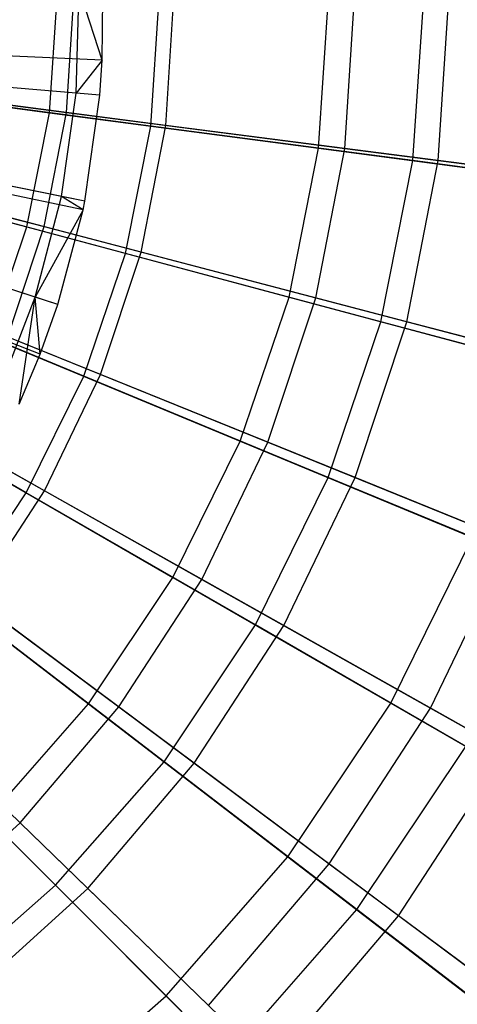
# Model space of a CAD drawing. Extents: x 0.2 to 40.1, y -6.7 to 6.7.
# Tile 498 of 516: x 38.5 to 38.9, y 2.5 to 3.4. Entities that reach past the tile are written whole.
import ezdxf

# ---------------------------------------------------------------- set-up
doc = ezdxf.new("R2010")
doc.units = 0
doc.header["$MEASUREMENT"] = 0
doc.layers.get('0').update_dxf_attribs({"color": 13, "linetype": 'CONTINUOUS'})

# ---------------------------------------------------------------- blocks, each defined once
blk = doc.blocks.new('SNOWBALL_XIV_PM3_STL')
at = {"color": 0}
for p, q in [((38.55173, 3.31699, 17.40591), (38.55438, 3.41553, 17.40591)), ((38.55173, 3.31699, 17.40591), (38.55438, 3.41553, 17.40591)), ((38.57629, 3.34811, 17.39542), (38.55438, 3.41553, 17.40591)), ((38.57629, 3.34811, 17.39542), (38.55438, 3.41553, 17.40591)), ((38.57629, 3.34811, 17.39542), (38.57685, 3.41621, 17.39542)), ((38.57629, 3.34811, 17.39542), (38.57685, 3.41621, 17.39542)), ((38.57413, 3.3151, 17.39542), (37.86993, 3.37438, 17.61196)), ((38.57413, 3.3151, 17.39542), (37.86993, 3.37438, 17.61196)), ((38.57629, 3.34811, 17.39542), (37.87037, 3.38106, 17.61196)), ((38.57629, 3.34811, 17.39542), (37.87037, 3.38106, 17.61196)), ((38.55991, 3.21496, 17.39542), (37.86705, 3.35413, 17.61196)), ((38.55991, 3.21496, 17.39542), (37.86705, 3.35413, 17.61196)), ((38.55821, 3.20671, 17.39542), (37.86671, 3.35246, 17.61196)), ((38.55821, 3.20671, 17.39542), (37.86671, 3.35246, 17.61196)), ((38.57629, 3.34811, 17.39542), (38.55173, 3.31699, 17.40591)), ((38.57629, 3.34811, 17.39542), (38.55173, 3.31699, 17.40591)), ((38.57413, 3.3151, 17.39542), (38.57629, 3.34811, 17.39542)), ((38.57413, 3.3151, 17.39542), (38.57629, 3.34811, 17.39542)), ((38.53436, 3.1171, 17.39542), (37.86189, 3.33434, 17.61196)), ((38.53436, 3.1171, 17.39542), (37.86189, 3.33434, 17.61196)), ((38.55173, 3.31699, 17.40591), (38.42613, 3.32756, 17.45998)), ((38.55173, 3.31699, 17.40591), (38.42613, 3.32756, 17.45998)), ((38.51767, 3.07003, 17.39542), (37.85851, 3.32483, 17.61196)), ((38.51767, 3.07003, 17.39542), (37.85851, 3.32483, 17.61196)), ((38.53787, 3.21939, 17.40591), (38.55173, 3.31699, 17.40591)), ((38.53787, 3.21939, 17.40591), (38.55173, 3.31699, 17.40591)), ((38.57413, 3.3151, 17.39542), (38.55173, 3.31699, 17.40591)), ((38.57413, 3.3151, 17.39542), (38.55173, 3.31699, 17.40591)), ((38.55991, 3.21496, 17.39542), (38.57413, 3.3151, 17.39542)), ((38.55991, 3.21496, 17.39542), (38.57413, 3.3151, 17.39542)), ((38.53787, 3.21939, 17.40591), (38.41429, 3.24421, 17.45998)), ((38.53787, 3.21939, 17.40591), (38.41429, 3.24421, 17.45998)), ((38.51297, 3.12401, 17.40591), (38.53787, 3.21939, 17.40591)), ((38.51297, 3.12401, 17.40591), (38.53787, 3.21939, 17.40591)), ((38.55821, 3.20671, 17.39542), (38.53787, 3.21939, 17.40591)), ((38.55821, 3.20671, 17.39542), (38.53787, 3.21939, 17.40591)), ((38.55991, 3.21496, 17.39542), (38.53787, 3.21939, 17.40591)), ((38.55991, 3.21496, 17.39542), (38.53787, 3.21939, 17.40591)), ((38.55821, 3.20671, 17.39542), (38.55991, 3.21496, 17.39542)), ((38.55821, 3.20671, 17.39542), (38.55991, 3.21496, 17.39542)), ((38.55821, 3.20671, 17.39542), (38.51297, 3.12401, 17.40591)), ((38.55821, 3.20671, 17.39542), (38.51297, 3.12401, 17.40591)), ((38.53436, 3.1171, 17.39542), (38.55821, 3.20671, 17.39542)), ((38.53436, 3.1171, 17.39542), (38.55821, 3.20671, 17.39542)), ((38.51297, 3.12401, 17.40591), (38.39303, 3.16276, 17.45998)), ((38.51297, 3.12401, 17.40591), (38.39303, 3.16276, 17.45998)), ((38.47736, 3.03209, 17.40591), (38.51297, 3.12401, 17.40591)), ((38.47736, 3.03209, 17.40591), (38.51297, 3.12401, 17.40591)), ((38.49782, 3.02279, 17.39542), (38.51297, 3.12401, 17.40591)), ((38.49782, 3.02279, 17.39542), (38.51297, 3.12401, 17.40591)), ((38.51767, 3.07003, 17.39542), (38.51297, 3.12401, 17.40591)), ((38.53436, 3.1171, 17.39542), (38.51297, 3.12401, 17.40591)), ((38.51767, 3.07003, 17.39542), (38.51297, 3.12401, 17.40591)), ((38.53436, 3.1171, 17.39542), (38.51297, 3.12401, 17.40591)), ((38.51767, 3.07003, 17.39542), (38.53436, 3.1171, 17.39542)), ((38.51767, 3.07003, 17.39542), (38.53436, 3.1171, 17.39542)), ((38.49782, 3.02279, 17.39542), (38.51767, 3.07003, 17.39542)), ((38.49782, 3.02279, 17.39542), (38.51767, 3.07003, 17.39542))]:
    blk.add_line(p, q, dxfattribs=at)
blk = doc.blocks.new('GRUPUJ_1')
at = {"color": 0}
for p, q in [((38.32031, 9.95809, 12.5461), (38.32752, 10.06803, 12.5461)), ((38.32031, 9.95809, 12.5461), (38.32752, 10.06803, 12.5461)), ((38.33635, 9.95829, 12.46637), (38.3434, 10.06803, 12.46637)), ((38.33635, 9.95829, 12.46637), (38.3434, 10.06803, 12.46637)), ((38.41598, 9.9455, 16.73693), (38.42402, 10.06803, 16.73693)), ((38.41598, 9.9455, 16.73693), (38.42402, 10.06803, 16.73693)), ((38.43019, 9.9462, 16.82873), (38.43801, 10.06803, 16.82873)), ((38.43019, 9.9462, 16.82873), (38.43801, 10.06803, 16.82873)), ((38.57483, 9.92459, 12.68143), (38.58424, 10.06803, 12.68143)), ((38.57483, 9.92459, 12.68143), (38.58424, 10.06803, 12.68143)), ((38.59964, 9.92435, 12.58933), (38.60886, 10.06803, 12.58933)), ((38.59964, 9.92435, 12.58933), (38.60886, 10.06803, 12.58933)), ((38.66406, 9.91284, 16.58993), (38.67423, 10.06803, 16.58993)), ((38.66406, 9.91284, 16.58993), (38.67423, 10.06803, 16.58993)), ((38.68794, 9.91296, 16.69438), (38.6979, 10.06803, 16.69438)), ((38.68794, 9.91296, 16.69438), (38.6979, 10.06803, 16.69438)), ((38.05104, 9.99354, 12.44383), (38.32031, 9.95809, 12.5461)), ((38.05104, 9.99354, 12.44383), (38.32031, 9.95809, 12.5461)), ((38.06001, 9.99393, 12.37717), (38.33635, 9.95829, 12.46637)), ((38.06001, 9.99393, 12.37717), (38.33635, 9.95829, 12.46637)), ((38.41598, 9.9455, 16.73693), (38.15167, 9.9803, 16.85159)), ((38.41598, 9.9455, 16.73693), (38.15167, 9.9803, 16.85159)), ((38.43019, 9.9462, 16.82873), (38.15794, 9.9813, 16.92993)), ((38.43019, 9.9462, 16.82873), (38.15794, 9.9813, 16.92993)), ((38.29882, 9.85004, 12.5461), (38.32031, 9.95809, 12.5461)), ((38.29882, 9.85004, 12.5461), (38.32031, 9.95809, 12.5461)), ((38.31533, 9.85036, 12.46637), (38.33635, 9.95829, 12.46637)), ((38.31533, 9.85036, 12.46637), (38.33635, 9.95829, 12.46637)), ((38.32031, 9.95809, 12.5461), (38.57483, 9.92459, 12.68143)), ((38.32031, 9.95809, 12.5461), (38.57483, 9.92459, 12.68143)), ((38.33635, 9.95829, 12.46637), (38.59964, 9.92435, 12.58933)), ((38.33635, 9.95829, 12.46637), (38.59964, 9.92435, 12.58933)), ((38.39203, 9.82506, 16.73693), (38.41598, 9.9455, 16.73693)), ((38.39203, 9.82506, 16.73693), (38.41598, 9.9455, 16.73693)), ((38.40685, 9.82636, 16.82873), (38.43019, 9.9462, 16.82873)), ((38.40685, 9.82636, 16.82873), (38.43019, 9.9462, 16.82873)), ((38.66406, 9.91284, 16.58993), (38.41598, 9.9455, 16.73693)), ((38.66406, 9.91284, 16.58993), (38.41598, 9.9455, 16.73693)), ((38.68794, 9.91296, 16.69438), (38.43019, 9.9462, 16.82873)), ((38.68794, 9.91296, 16.69438), (38.43019, 9.9462, 16.82873)), ((38.03648, 9.92033, 12.44383), (38.29882, 9.85004, 12.5461)), ((38.03648, 9.92033, 12.44383), (38.29882, 9.85004, 12.5461)), ((38.04581, 9.92104, 12.37717), (38.31533, 9.85036, 12.46637)), ((38.04581, 9.92104, 12.37717), (38.31533, 9.85036, 12.46637)), ((38.54679, 9.78359, 12.68143), (38.57483, 9.92459, 12.68143)), ((38.54679, 9.78359, 12.68143), (38.57483, 9.92459, 12.68143)), ((38.57212, 9.78302, 12.58933), (38.59964, 9.92435, 12.58933)), ((38.57212, 9.78302, 12.58933), (38.59964, 9.92435, 12.58933)), ((38.57483, 9.92459, 12.68143), (38.81064, 9.89354, 12.84771)), ((38.57483, 9.92459, 12.68143), (38.81064, 9.89354, 12.84771)), ((38.59964, 9.92435, 12.58933), (38.84583, 9.8926, 12.74415)), ((38.59964, 9.92435, 12.58933), (38.84583, 9.8926, 12.74415)), ((38.63372, 9.7603, 16.58993), (38.66406, 9.91284, 16.58993)), ((38.63372, 9.7603, 16.58993), (38.66406, 9.91284, 16.58993)), ((38.65823, 9.76044, 16.69438), (38.68794, 9.91296, 16.69438)), ((38.65823, 9.76044, 16.69438), (38.68794, 9.91296, 16.69438)), ((38.89203, 9.88283, 16.41288), (38.66406, 9.91284, 16.58993)), ((38.89203, 9.88283, 16.41288), (38.66406, 9.91284, 16.58993)), ((38.92724, 9.88211, 16.52894), (38.68794, 9.91296, 16.69438)), ((38.92724, 9.88211, 16.52894), (38.68794, 9.91296, 16.69438)), ((38.39203, 9.82506, 16.73693), (38.13451, 9.89406, 16.85159)), ((38.39203, 9.82506, 16.73693), (38.13451, 9.89406, 16.85159)), ((38.40685, 9.82636, 16.82873), (38.14133, 9.89599, 16.92993)), ((38.40685, 9.82636, 16.82873), (38.14133, 9.89599, 16.92993)), ((38.2634, 9.74571, 12.5461), (38.29882, 9.85004, 12.5461)), ((38.2634, 9.74571, 12.5461), (38.29882, 9.85004, 12.5461)), ((38.28068, 9.746, 12.46637), (38.31533, 9.85036, 12.46637)), ((38.28068, 9.746, 12.46637), (38.31533, 9.85036, 12.46637)), ((38.29882, 9.85004, 12.5461), (38.54679, 9.78359, 12.68143)), ((38.29882, 9.85004, 12.5461), (38.54679, 9.78359, 12.68143)), ((38.31533, 9.85036, 12.46637), (38.57212, 9.78302, 12.58933)), ((38.31533, 9.85036, 12.46637), (38.57212, 9.78302, 12.58933)), ((38.35256, 9.70878, 16.73693), (38.39203, 9.82506, 16.73693)), ((38.35256, 9.70878, 16.73693), (38.39203, 9.82506, 16.73693)), ((38.36838, 9.71049, 16.82873), (38.40685, 9.82636, 16.82873)), ((38.36838, 9.71049, 16.82873), (38.40685, 9.82636, 16.82873)), ((38.63372, 9.7603, 16.58993), (38.39203, 9.82506, 16.73693)), ((38.63372, 9.7603, 16.58993), (38.39203, 9.82506, 16.73693)), ((38.65823, 9.76044, 16.69438), (38.40685, 9.82636, 16.82873)), ((38.65823, 9.76044, 16.69438), (38.40685, 9.82636, 16.82873)), ((38.35256, 9.70878, 16.73693), (38.10625, 9.8108, 16.85159)), ((38.35256, 9.70878, 16.73693), (38.10625, 9.8108, 16.85159)), ((38.36838, 9.71049, 16.82873), (38.11394, 9.8135, 16.92993)), ((38.36838, 9.71049, 16.82873), (38.11394, 9.8135, 16.92993)), ((38.50058, 9.64747, 12.68143), (38.54679, 9.78359, 12.68143)), ((38.50058, 9.64747, 12.68143), (38.54679, 9.78359, 12.68143)), ((38.52674, 9.64638, 12.58933), (38.57212, 9.78302, 12.58933)), ((38.52674, 9.64638, 12.58933), (38.57212, 9.78302, 12.58933)), ((38.54679, 9.78359, 12.68143), (38.77653, 9.72204, 12.84771)), ((38.54679, 9.78359, 12.68143), (38.77653, 9.72204, 12.84771)), ((38.57212, 9.78302, 12.58933), (38.81223, 9.72006, 12.74415)), ((38.57212, 9.78302, 12.58933), (38.81223, 9.72006, 12.74415)), ((38.58373, 9.61303, 16.58993), (38.63372, 9.7603, 16.58993)), ((38.58373, 9.61303, 16.58993), (38.63372, 9.7603, 16.58993)), ((38.60927, 9.61297, 16.69438), (38.65823, 9.76044, 16.69438)), ((38.60927, 9.61297, 16.69438), (38.65823, 9.76044, 16.69438)), ((38.85582, 9.70079, 16.41288), (38.63372, 9.7603, 16.58993)), ((38.85582, 9.70079, 16.41288), (38.63372, 9.7603, 16.58993)), ((38.89163, 9.69924, 16.52894), (38.65823, 9.76044, 16.69438)), ((38.89163, 9.69924, 16.52894), (38.65823, 9.76044, 16.69438)), ((38.2634, 9.74571, 12.5461), (38.50058, 9.64747, 12.68143)), ((38.2634, 9.74571, 12.5461), (38.50058, 9.64747, 12.68143)), ((38.28068, 9.746, 12.46637), (38.52674, 9.64638, 12.58933)), ((38.28068, 9.746, 12.46637), (38.52674, 9.64638, 12.58933)), ((38.31541, 9.6005, 16.82873), (38.07623, 9.7352, 16.92993)), ((38.31541, 9.6005, 16.82873), (38.07623, 9.7352, 16.92993)), ((38.29825, 9.59865, 16.73693), (38.06737, 9.73195, 16.85159)), ((38.29825, 9.59865, 16.73693), (38.06737, 9.73195, 16.85159)), ((38.29825, 9.59865, 16.73693), (38.35256, 9.70878, 16.73693)), ((38.29825, 9.59865, 16.73693), (38.35256, 9.70878, 16.73693)), ((38.31541, 9.6005, 16.82873), (38.36838, 9.71049, 16.82873)), ((38.31541, 9.6005, 16.82873), (38.36838, 9.71049, 16.82873)), ((38.58373, 9.61303, 16.58993), (38.35256, 9.70878, 16.73693)), ((38.58373, 9.61303, 16.58993), (38.35256, 9.70878, 16.73693)), ((38.60927, 9.61297, 16.69438), (38.36838, 9.71049, 16.82873)), ((38.60927, 9.61297, 16.69438), (38.36838, 9.71049, 16.82873)), ((38.21467, 9.6469, 12.5461), (38.437, 9.51854, 12.68143)), ((38.21467, 9.6469, 12.5461), (38.437, 9.51854, 12.68143)), ((38.23297, 9.64693, 12.46637), (38.46428, 9.51666, 12.58933)), ((38.23297, 9.64693, 12.46637), (38.46428, 9.51666, 12.58933)), ((38.437, 9.51854, 12.68143), (38.50058, 9.64747, 12.68143)), ((38.437, 9.51854, 12.68143), (38.50058, 9.64747, 12.68143)), ((38.46428, 9.51666, 12.58933), (38.52674, 9.64638, 12.58933)), ((38.46428, 9.51666, 12.58933), (38.52674, 9.64638, 12.58933)), ((38.50058, 9.64747, 12.68143), (38.72032, 9.55645, 12.84771)), ((38.50058, 9.64747, 12.68143), (38.72032, 9.55645, 12.84771)), ((38.52674, 9.64638, 12.58933), (38.75684, 9.55323, 12.74415)), ((38.52674, 9.64638, 12.58933), (38.75684, 9.55323, 12.74415)), ((38.51494, 9.47354, 16.58993), (38.58373, 9.61303, 16.58993)), ((38.51494, 9.47354, 16.58993), (38.58373, 9.61303, 16.58993)), ((38.54185, 9.47297, 16.69438), (38.60927, 9.61297, 16.69438)), ((38.54185, 9.47297, 16.69438), (38.60927, 9.61297, 16.69438)), ((38.79616, 9.52504, 16.41288), (38.58373, 9.61303, 16.58993)), ((38.79616, 9.52504, 16.41288), (38.58373, 9.61303, 16.58993)), ((38.83292, 9.52242, 16.52894), (38.60927, 9.61297, 16.69438)), ((38.83292, 9.52242, 16.52894), (38.60927, 9.61297, 16.69438)), ((38.23002, 9.49655, 16.73693), (38.29825, 9.59865, 16.73693)), ((38.23002, 9.49655, 16.73693), (38.29825, 9.59865, 16.73693)), ((38.2488, 9.49818, 16.82873), (38.31541, 9.6005, 16.82873)), ((38.2488, 9.49818, 16.82873), (38.31541, 9.6005, 16.82873)), ((38.51494, 9.47354, 16.58993), (38.29825, 9.59865, 16.73693)), ((38.51494, 9.47354, 16.58993), (38.29825, 9.59865, 16.73693)), ((38.54185, 9.47297, 16.69438), (38.31541, 9.6005, 16.82873)), ((38.54185, 9.47297, 16.69438), (38.31541, 9.6005, 16.82873)), ((38.15346, 9.55529, 12.5461), (38.35713, 9.39901, 12.68143)), ((38.15346, 9.55529, 12.5461), (38.35713, 9.39901, 12.68143)), ((38.17298, 9.55477, 12.46637), (38.38573, 9.39599, 12.58933)), ((38.17298, 9.55477, 12.46637), (38.38573, 9.39599, 12.58933)), ((38.64298, 9.39962, 12.84771), (38.72032, 9.55645, 12.84771)), ((38.64298, 9.39962, 12.84771), (38.72032, 9.55645, 12.84771)), ((38.68056, 9.39485, 12.74415), (38.75684, 9.55323, 12.74415)), ((38.68056, 9.39485, 12.74415), (38.75684, 9.55323, 12.74415)), ((38.35713, 9.39901, 12.68143), (38.437, 9.51854, 12.68143)), ((38.35713, 9.39901, 12.68143), (38.437, 9.51854, 12.68143)), ((38.38573, 9.39599, 12.58933), (38.46428, 9.51666, 12.58933)), ((38.38573, 9.39599, 12.58933), (38.46428, 9.51666, 12.58933)), ((38.437, 9.51854, 12.68143), (38.64298, 9.39962, 12.84771)), ((38.437, 9.51854, 12.68143), (38.64298, 9.39962, 12.84771)), ((38.46428, 9.51666, 12.58933), (38.68056, 9.39485, 12.74415)), ((38.46428, 9.51666, 12.58933), (38.68056, 9.39485, 12.74415)), ((38.42854, 9.34423, 16.58993), (38.23002, 9.49655, 16.73693)), ((38.42854, 9.34423, 16.58993), (38.23002, 9.49655, 16.73693)), ((38.45708, 9.34274, 16.69438), (38.2488, 9.49818, 16.82873)), ((38.45708, 9.34274, 16.69438), (38.2488, 9.49818, 16.82873)), ((38.42854, 9.34423, 16.58993), (38.51494, 9.47354, 16.58993)), ((38.42854, 9.34423, 16.58993), (38.51494, 9.47354, 16.58993)), ((38.45708, 9.34274, 16.69438), (38.54185, 9.47297, 16.69438)), ((38.45708, 9.34274, 16.69438), (38.54185, 9.47297, 16.69438)), ((38.71407, 9.35857, 16.41288), (38.51494, 9.47354, 16.58993)), ((38.71407, 9.35857, 16.41288), (38.51494, 9.47354, 16.58993)), ((38.75209, 9.35456, 16.52894), (38.54185, 9.47297, 16.69438)), ((38.75209, 9.35456, 16.52894), (38.54185, 9.47297, 16.69438)), ((38.1017, 9.47104, 12.46637), (38.2924, 9.28636, 12.58933)), ((38.1017, 9.47104, 12.46637), (38.2924, 9.28636, 12.58933)), ((38.32599, 9.2273, 16.58993), (38.14906, 9.40423, 16.73693)), ((38.32599, 9.2273, 16.58993), (38.14906, 9.40423, 16.73693)), ((38.35635, 9.22442, 16.69438), (38.16967, 9.40522, 16.82873)), ((38.35635, 9.22442, 16.69438), (38.16967, 9.40522, 16.82873)), ((38.26235, 9.29093, 12.68143), (38.35713, 9.39901, 12.68143)), ((38.26235, 9.29093, 12.68143), (38.35713, 9.39901, 12.68143)), ((38.35713, 9.39901, 12.68143), (38.54583, 9.25422, 12.84771)), ((38.35713, 9.39901, 12.68143), (38.54583, 9.25422, 12.84771)), ((38.54583, 9.25422, 12.84771), (38.64298, 9.39962, 12.84771)), ((38.54583, 9.25422, 12.84771), (38.64298, 9.39962, 12.84771)), ((38.64298, 9.39962, 12.84771), (38.82939, 9.29199, 13.04235)), ((38.64298, 9.39962, 12.84771), (38.82939, 9.29199, 13.04235)), ((38.2924, 9.28636, 12.58933), (38.38573, 9.39599, 12.58933)), ((38.2924, 9.28636, 12.58933), (38.38573, 9.39599, 12.58933)), ((38.38573, 9.39599, 12.58933), (38.58467, 9.24752, 12.74415)), ((38.38573, 9.39599, 12.58933), (38.58467, 9.24752, 12.74415)), ((38.58467, 9.24752, 12.74415), (38.68056, 9.39485, 12.74415)), ((38.58467, 9.24752, 12.74415), (38.68056, 9.39485, 12.74415)), ((38.68056, 9.39485, 12.74415), (38.87852, 9.28336, 12.92848)), ((38.68056, 9.39485, 12.74415), (38.87852, 9.28336, 12.92848)), ((38.61096, 9.20425, 16.41288), (38.71407, 9.35857, 16.41288)), ((38.61096, 9.20425, 16.41288), (38.71407, 9.35857, 16.41288)), ((38.65045, 9.19842, 16.52894), (38.75209, 9.35456, 16.52894)), ((38.65045, 9.19842, 16.52894), (38.75209, 9.35456, 16.52894)), ((38.32599, 9.2273, 16.58993), (38.42854, 9.34423, 16.58993)), ((38.32599, 9.2273, 16.58993), (38.42854, 9.34423, 16.58993)), ((38.35635, 9.22442, 16.69438), (38.45708, 9.34274, 16.69438)), ((38.35635, 9.22442, 16.69438), (38.45708, 9.34274, 16.69438)), ((38.61096, 9.20425, 16.41288), (38.42854, 9.34423, 16.58993)), ((38.61096, 9.20425, 16.41288), (38.42854, 9.34423, 16.58993)), ((38.65045, 9.19842, 16.52894), (38.45708, 9.34274, 16.69438)), ((38.65045, 9.19842, 16.52894), (38.45708, 9.34274, 16.69438)), ((38.26235, 9.29093, 12.68143), (38.43053, 9.12275, 12.84771)), ((38.26235, 9.29093, 12.68143), (38.43053, 9.12275, 12.84771)), ((38.18581, 9.18956, 12.58933), (38.2924, 9.28636, 12.58933)), ((38.18581, 9.18956, 12.58933), (38.2924, 9.28636, 12.58933)), ((38.2924, 9.28636, 12.58933), (38.47071, 9.11367, 12.74415)), ((38.2924, 9.28636, 12.58933), (38.47071, 9.11367, 12.74415)), ((38.43053, 9.12275, 12.84771), (38.54583, 9.25422, 12.84771)), ((38.43053, 9.12275, 12.84771), (38.54583, 9.25422, 12.84771)), ((38.54583, 9.25422, 12.84771), (38.7166, 9.12319, 13.04235)), ((38.54583, 9.25422, 12.84771), (38.7166, 9.12319, 13.04235)), ((38.47071, 9.11367, 12.74415), (38.58467, 9.24752, 12.74415)), ((38.47071, 9.11367, 12.74415), (38.58467, 9.24752, 12.74415)), ((38.58467, 9.24752, 12.74415), (38.76674, 9.11164, 12.92848)), ((38.58467, 9.24752, 12.74415), (38.76674, 9.11164, 12.92848)), ((38.20906, 9.12475, 16.58993), (38.32599, 9.2273, 16.58993)), ((38.20906, 9.12475, 16.58993), (38.32599, 9.2273, 16.58993)), ((38.24132, 9.11995, 16.69438), (38.35635, 9.22442, 16.69438)), ((38.24132, 9.11995, 16.69438), (38.35635, 9.22442, 16.69438)), ((38.48858, 9.06471, 16.41288), (38.32599, 9.2273, 16.58993)), ((38.48858, 9.06471, 16.41288), (38.32599, 9.2273, 16.58993)), ((38.52968, 9.05656, 16.52894), (38.35635, 9.22442, 16.69438)), ((38.52968, 9.05656, 16.52894), (38.35635, 9.22442, 16.69438)), ((38.48858, 9.06471, 16.41288), (38.61096, 9.20425, 16.41288)), ((38.48858, 9.06471, 16.41288), (38.61096, 9.20425, 16.41288)), ((38.77444, 9.07881, 16.20853), (38.61096, 9.20425, 16.41288)), ((38.77444, 9.07881, 16.20853), (38.61096, 9.20425, 16.41288)), ((38.52968, 9.05656, 16.52894), (38.65045, 9.19842, 16.52894)), ((38.52968, 9.05656, 16.52894), (38.65045, 9.19842, 16.52894)), ((38.82595, 9.06745, 16.33494), (38.65045, 9.19842, 16.52894)), ((38.82595, 9.06745, 16.33494), (38.65045, 9.19842, 16.52894)), ((38.29906, 9.00746, 12.84771), (38.43053, 9.12275, 12.84771)), ((38.29906, 9.00746, 12.84771), (38.43053, 9.12275, 12.84771)), ((38.43053, 9.12275, 12.84771), (38.58274, 8.97055, 13.04235)), ((38.43053, 9.12275, 12.84771), (38.58274, 8.97055, 13.04235))]:
    blk.add_line(p, q, dxfattribs=at)
blk.add_blockref('SNOWBALL_XIV_PM3_STL', (-0.20617, 6.65964, -0.51186), dxfattribs=at)

msp = doc.modelspace()

# ---------------------------------------------------------------- block references
at = {"color": 0}
msp.add_blockref('GRUPUJ_1', (0.20617, -6.65964, 0.51186), dxfattribs=at)

doc.saveas('drawing.dxf')
